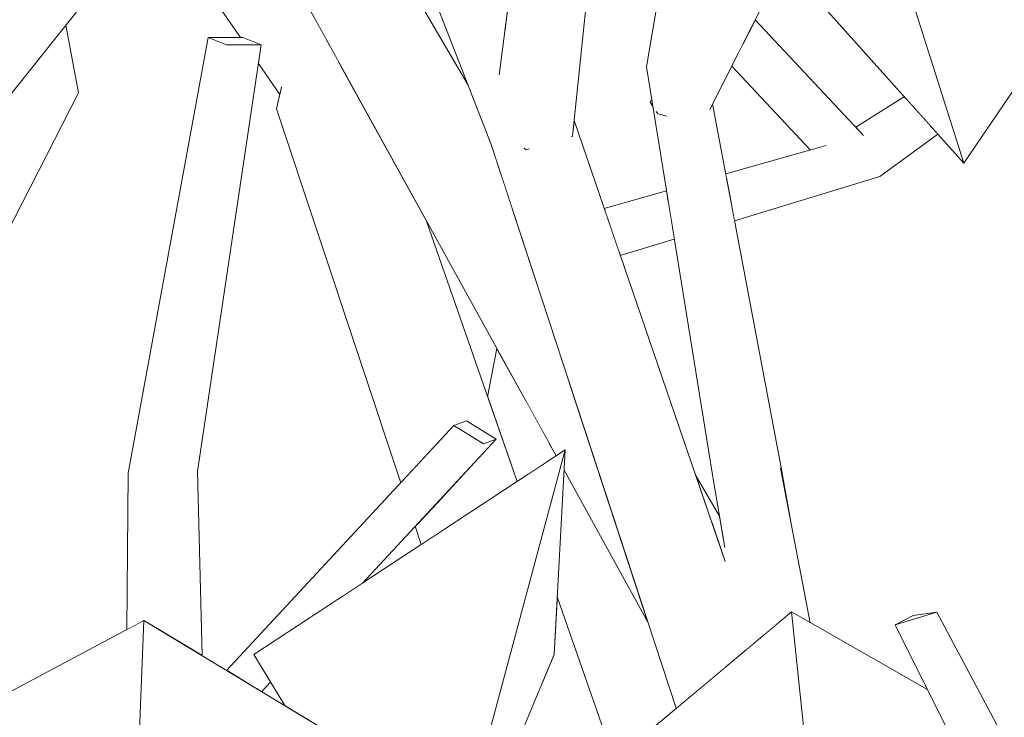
# Model space of a CAD drawing. Extents: x -289599 to -184549, y 66678 to 295474.
# Tile 313 of 656: x -263885 to -263785, y 72167 to 72238. Entities that reach past the tile are written whole.
import ezdxf

# ---------------------------------------------------------------- set-up
doc = ezdxf.new("R2010")
doc.units = 0
doc.header["$MEASUREMENT"] = 0
doc.linetypes.add('Wipeout_Contour', pattern=[1000, 0, -1000])
doc.layers.add('arch drzewa', color=8, linetype='Continuous')
doc.layers.add('arch drzewa_Nr_Pióra__4', color=8, linetype='Continuous', lineweight=9)

msp = doc.modelspace()

# ---------------------------------------------------------------- wipeouts: each hides what was drawn before it
at = {"color": 254, "linetype": 'Wipeout_Contour', "lineweight": 0, "ltscale": 962504.95701}
msp.add_wipeout([(-263899.03, 72213.97), (-263875.77, 72243.17), (-263899.3, 72265.7)], dxfattribs=at).dxf.layer = 'arch drzewa'
at = {"color": 254, "linetype": 'Wipeout_Contour', "lineweight": 0, "ltscale": 962203.699671}
msp.add_wipeout([(-263770.55, 72250.53), (-263800.49, 72259.06), (-263789.09, 72223.11)], dxfattribs=at).dxf.layer = 'arch drzewa'
at = {"color": 254, "linetype": 'Wipeout_Contour', "lineweight": 0, "ltscale": 1283092.197717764}
msp.add_wipeout([(-263841.02, 72196.41), (-263838.01, 72194.55), (-263836.72, 72195.02), (-263839.73, 72196.88)], dxfattribs=at).dxf.layer = 'arch drzewa'
at = {"color": 254, "linetype": 'Wipeout_Contour', "lineweight": 0, "ltscale": 962146.624065}
msp.add_wipeout([(-263773.85, 72143.64), (-263791.85, 72177.38), (-263796.08, 72176.11)], dxfattribs=at).dxf.layer = 'arch drzewa'
at = {"color": 254, "linetype": 'Wipeout_Contour', "lineweight": 0, "ltscale": 962415.108939}
msp.add_wipeout([(-263874.34, 72133.58), (-263897.43, 72163.28), (-263872.58, 72176.55)], dxfattribs=at).dxf.layer = 'arch drzewa'

# ---------------------------------------------------------------- next in the draw order: wipeouts: each hides what was drawn before it
at = {"color": 254, "linetype": 'Wipeout_Contour', "lineweight": 0, "ltscale": 962245.556031}
msp.add_wipeout([(-263813.61, 72250.53), (-263789.09, 72223.11), (-263800.49, 72259.06)], dxfattribs=at).dxf.layer = 'arch drzewa'
at = {"color": 254, "linetype": 'Wipeout_Contour', "lineweight": 0, "ltscale": 1283301.311097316}
msp.add_wipeout([(-263893.8, 72201.78), (-263879.26, 72230.3), (-263880.54, 72237.19), (-263888.03, 72227.77)], dxfattribs=at).dxf.layer = 'arch drzewa'
at = {"color": 254, "linetype": 'Wipeout_Contour', "lineweight": 0, "ltscale": 962368.949619}
msp.add_wipeout([(-263874.34, 72133.58), (-263872.58, 72176.55), (-263850.63, 72163.28)], dxfattribs=at).dxf.layer = 'arch drzewa'
at = {"color": 254, "linetype": 'Wipeout_Contour', "lineweight": 0, "ltscale": 962125.220403}
msp.add_wipeout([(-263796.08, 72176.11), (-263778.69, 72141.1), (-263773.85, 72143.64)], dxfattribs=at).dxf.layer = 'arch drzewa'

# ---------------------------------------------------------------- next in the draw order: linework, layer by layer
at = {"layer": 'arch drzewa_Nr_Pióra__4', "linetype": 'Continuous'}
msp.add_line((-263789.09, 72223.11), (-263770.55, 72250.53), dxfattribs=at)

# ---------------------------------------------------------------- next in the draw order: wipeouts: each hides what was drawn before it
at = {"color": 254, "linetype": 'Wipeout_Contour', "lineweight": 0, "ltscale": 1924656.001694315}
msp.add_wipeout([(-263861.38, 72173.08), (-263858.24, 72167.88), (-263850.63, 72163.28), (-263853.38, 72159.84), (-263843.33, 72143.2), (-263829.7, 72193.93)], dxfattribs=at).dxf.layer = 'arch drzewa'
at = {"color": 254, "linetype": 'Wipeout_Contour', "lineweight": 0, "ltscale": 1283194.526464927}
msp.add_wipeout([(-263870.98, 72192.45), (-263869.19, 72174.5), (-263866.64, 72172.96), (-263867.13, 72191.73)], dxfattribs=at).dxf.layer = 'arch drzewa'
at = {"color": 254, "linetype": 'Wipeout_Contour', "lineweight": 0, "ltscale": 962174.879272}
msp.add_wipeout([(-263796.08, 72176.11), (-263791.85, 72177.38), (-263794.27, 72177.05)], dxfattribs=at).dxf.layer = 'arch drzewa'

# ---------------------------------------------------------------- next in the draw order: wipeouts: each hides what was drawn before it
at = {"color": 254, "linetype": 'Wipeout_Contour', "lineweight": 0, "ltscale": 962410.814976}
msp.add_wipeout([(-263867.13, 72191.73), (-263860.65, 72235.16), (-263864.16, 72235.18)], dxfattribs=at).dxf.layer = 'arch drzewa'
at = {"color": 254, "linetype": 'Wipeout_Contour', "lineweight": 0, "ltscale": 962288.099493}
msp.add_wipeout([(-263829.7, 72193.93), (-263843.33, 72143.2), (-263830.81, 72173.08)], dxfattribs=at).dxf.layer = 'arch drzewa'
at = {"color": 254, "linetype": 'Wipeout_Contour', "lineweight": 0, "ltscale": 962398.82061}
msp.add_wipeout([(-263870.98, 72192.45), (-263870.6, 72175.35), (-263869.19, 72174.5)], dxfattribs=at).dxf.layer = 'arch drzewa'
at = {"color": 254, "linetype": 'Wipeout_Contour', "lineweight": 0, "ltscale": 1282891.011733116}
msp.add_wipeout([(-263806.66, 72177.41), (-263801.79, 72131.73), (-263785.09, 72153.99), (-263792.8, 72169.51)], dxfattribs=at).dxf.layer = 'arch drzewa'
at = {"color": 254, "linetype": 'Wipeout_Contour', "lineweight": 0, "ltscale": 1283150.010978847}
msp.add_wipeout([(-263860.02, 72170.83), (-263861.13, 72169.63), (-263860.58, 72169.3), (-263859.68, 72170.27)], dxfattribs=at).dxf.layer = 'arch drzewa'

# ---------------------------------------------------------------- next in the draw order: linework, layer by layer
at = {"layer": 'arch drzewa_Nr_Pióra__4', "linetype": 'Continuous'}
for p, q in [((-263791.85, 72177.38), (-263796.08, 72176.11)), ((-263794.27, 72177.05), (-263791.85, 72177.38)), ((-263773.85, 72143.64), (-263791.85, 72177.38)), ((-263796.08, 72176.11), (-263794.27, 72177.05)), ((-263778.69, 72141.1), (-263796.08, 72176.11))]:
    msp.add_line(p, q, dxfattribs=at)

# ---------------------------------------------------------------- next in the draw order: wipeouts: each hides what was drawn before it
at = {"color": 254, "linetype": 'Wipeout_Contour', "lineweight": 0, "ltscale": 1283105.236030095}
msp.add_wipeout([(-263838.01, 72194.55), (-263852.53, 72178.9), (-263850.33, 72180.35), (-263836.72, 72195.02)], dxfattribs=at).dxf.layer = 'arch drzewa'
at = {"color": 254, "linetype": 'Wipeout_Contour', "lineweight": 0, "ltscale": 962293.753749}
msp.add_wipeout([(-263830.97, 72193.09), (-263830.62, 72193.32), (-263830.89, 72193.8)], dxfattribs=at).dxf.layer = 'arch drzewa'
at = {"color": 254, "linetype": 'Wipeout_Contour', "lineweight": 0, "ltscale": 1604010.536010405}
msp.add_wipeout([(-263874.19, 72191.56), (-263872.88, 72176.39), (-263872.58, 72176.55), (-263870.6, 72175.35), (-263870.98, 72192.45)], dxfattribs=at).dxf.layer = 'arch drzewa'
at = {"color": 254, "linetype": 'Wipeout_Contour', "lineweight": 0, "ltscale": 962210.410234}
msp.add_wipeout([(-263801.79, 72131.73), (-263806.66, 72177.41), (-263825.36, 72161.78)], dxfattribs=at).dxf.layer = 'arch drzewa'

# ---------------------------------------------------------------- next in the draw order: wipeouts: each hides what was drawn before it
at = {"color": 254, "linetype": 'Wipeout_Contour', "lineweight": 0, "ltscale": 962410.066293}
msp.add_wipeout([(-263864.16, 72235.18), (-263870.98, 72192.45), (-263867.13, 72191.73)], dxfattribs=at).dxf.layer = 'arch drzewa'
at = {"color": 254, "linetype": 'Wipeout_Contour', "lineweight": 0, "ltscale": 1283060.54290078}
msp.add_wipeout([(-263831.34, 72194.62), (-263831.61, 72192.67), (-263830.97, 72193.09), (-263830.89, 72193.8)], dxfattribs=at).dxf.layer = 'arch drzewa'
at = {"color": 254, "linetype": 'Wipeout_Contour', "lineweight": 0, "ltscale": 962409.330601}
msp.add_wipeout([(-263874.19, 72191.56), (-263874.33, 72175.62), (-263872.88, 72176.39)], dxfattribs=at).dxf.layer = 'arch drzewa'
at = {"color": 254, "linetype": 'Wipeout_Contour', "lineweight": 0, "ltscale": 1603697.92030572}
msp.add_wipeout([(-263811.23, 72191.58), (-263807.53, 72176.68), (-263806.66, 72177.41), (-263804.76, 72176.32), (-263807.76, 72192.05)], dxfattribs=at).dxf.layer = 'arch drzewa'

# ---------------------------------------------------------------- next in the draw order: linework, layer by layer
at = {"layer": 'arch drzewa_Nr_Pióra__4', "linetype": 'Continuous'}
for p, q in [((-263792.8, 72169.51), (-263806.66, 72177.41)), ((-263806.66, 72177.41), (-263801.79, 72131.73)), ((-263897.43, 72163.28), (-263872.58, 72176.55)), ((-263872.58, 72176.55), (-263874.34, 72133.58))]:
    msp.add_line(p, q, dxfattribs=at)

# ---------------------------------------------------------------- next in the draw order: wipeouts: each hides what was drawn before it
at = {"color": 254, "linetype": 'Wipeout_Contour', "lineweight": 0, "ltscale": 962420.379727}
msp.add_wipeout([(-263870.98, 72192.45), (-263864.16, 72235.18), (-263866.03, 72235.93)], dxfattribs=at).dxf.layer = 'arch drzewa'
at = {"color": 254, "linetype": 'Wipeout_Contour', "lineweight": 0, "ltscale": 1283066.260584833}
msp.add_wipeout([(-263831.34, 72194.62), (-263833.73, 72198.94), (-263833.45, 72191.46), (-263831.61, 72192.67)], dxfattribs=at).dxf.layer = 'arch drzewa'
at = {"color": 254, "linetype": 'Wipeout_Contour', "lineweight": 0, "ltscale": 962221.962519}
msp.add_wipeout([(-263811.23, 72191.58), (-263808.35, 72176), (-263807.53, 72176.68)], dxfattribs=at).dxf.layer = 'arch drzewa'

# ---------------------------------------------------------------- next in the draw order: wipeouts: each hides what was drawn before it
at = {"color": 254, "linetype": 'Wipeout_Contour', "lineweight": 0, "ltscale": 962418.702146}
msp.add_wipeout([(-263866.03, 72235.93), (-263874.19, 72191.56), (-263870.98, 72192.45)], dxfattribs=at).dxf.layer = 'arch drzewa'
at = {"color": 254, "linetype": 'Wipeout_Contour', "lineweight": 0, "ltscale": 2245484.583454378}
msp.add_wipeout([(-263864.17, 72171.46), (-263861.13, 72169.63), (-263860.02, 72170.83), (-263861.38, 72173.08), (-263852.53, 72178.9), (-263838.01, 72194.55), (-263841.02, 72196.41)], dxfattribs=at).dxf.layer = 'arch drzewa'
at = {"color": 254, "linetype": 'Wipeout_Contour', "lineweight": 0, "ltscale": 1603715.856794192}
msp.add_wipeout([(-263814.68, 72191.37), (-263812.33, 72181.64), (-263809.43, 72175.1), (-263808.35, 72176), (-263811.23, 72191.58)], dxfattribs=at).dxf.layer = 'arch drzewa'
at = {"color": 254, "linetype": 'Wipeout_Contour', "lineweight": 0, "ltscale": 962223.350684}
msp.add_wipeout([(-263807.75, 72192.31), (-263807.76, 72192.05), (-263806.72, 72186.59)], dxfattribs=at).dxf.layer = 'arch drzewa'

# ---------------------------------------------------------------- next in the draw order: linework, layer by layer
at = {"layer": 'arch drzewa_Nr_Pióra__4', "linetype": 'Continuous'}
for p, q in [((-263874.33, 72175.62), (-263874.19, 72191.56)), ((-263866.64, 72172.96), (-263867.13, 72191.73)), ((-263858.24, 72167.88), (-263861.38, 72173.08)), ((-263860.58, 72169.3), (-263859.68, 72170.27))]:
    msp.add_line(p, q, dxfattribs=at)

# ---------------------------------------------------------------- next in the draw order: wipeouts: each hides what was drawn before it
at = {"color": 254, "linetype": 'Wipeout_Contour', "lineweight": 0, "ltscale": 1283226.596511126}
msp.add_wipeout([(-263862.52, 72235.91), (-263866.03, 72235.93), (-263864.16, 72235.18), (-263860.65, 72235.16)], dxfattribs=at).dxf.layer = 'arch drzewa'
at = {"color": 254, "linetype": 'Wipeout_Contour', "lineweight": 0, "ltscale": 2245310.196317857}
msp.add_wipeout([(-263817.62, 72233.23), (-263818.89, 72233.07), (-263807.76, 72192.05), (-263815.24, 72229.89), (-263818.29, 72231.81), (-263818.19, 72232), (-263817.78, 72232.85)], dxfattribs=at).dxf.layer = 'arch drzewa'
at = {"color": 254, "linetype": 'Wipeout_Contour', "lineweight": 0, "ltscale": 2887002.052310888}
msp.add_wipeout([(-263853.06, 72230.52), (-263840.15, 72196.72), (-263839.73, 72196.88), (-263836.72, 72195.02), (-263838.69, 72192.9), (-263837.2, 72188.99), (-263834.59, 72190.71), (-263843.82, 72217.23), (-263851.15, 72230.51)], dxfattribs=at).dxf.layer = 'arch drzewa'
at = {"color": 254, "linetype": 'Wipeout_Contour', "lineweight": 0, "ltscale": 962237.919339}
msp.add_wipeout([(-263814.68, 72191.37), (-263813.47, 72184.16), (-263812.33, 72181.64)], dxfattribs=at).dxf.layer = 'arch drzewa'
at = {"color": 254, "linetype": 'Wipeout_Contour', "lineweight": 0, "ltscale": 2565992.165770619}
msp.add_wipeout([(-263830.97, 72172.69), (-263813.15, 72126.02), (-263812.13, 72126.19), (-263823.85, 72159.86), (-263825.36, 72161.78), (-263824.71, 72162.32), (-263830.5, 72178.95), (-263830.81, 72173.08)], dxfattribs=at).dxf.layer = 'arch drzewa'

# ---------------------------------------------------------------- next in the draw order: wipeouts: each hides what was drawn before it
at = {"color": 254, "linetype": 'Wipeout_Contour', "lineweight": 0, "ltscale": 962250.293563}
msp.add_wipeout([(-263818.89, 72233.07), (-263811.23, 72191.58), (-263807.76, 72192.05)], dxfattribs=at).dxf.layer = 'arch drzewa'
at = {"color": 254, "linetype": 'Wipeout_Contour', "lineweight": 0, "ltscale": 1283121.21793057}
msp.add_wipeout([(-263853.06, 72230.52), (-263841.07, 72196.36), (-263841.02, 72196.41), (-263840.15, 72196.72)], dxfattribs=at).dxf.layer = 'arch drzewa'
at = {"color": 254, "linetype": 'Wipeout_Contour', "lineweight": 0, "ltscale": 1283085.210370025}
msp.add_wipeout([(-263838.69, 72192.9), (-263839.54, 72191.98), (-263838.24, 72188.3), (-263837.2, 72188.99)], dxfattribs=at).dxf.layer = 'arch drzewa'
at = {"color": 254, "linetype": 'Wipeout_Contour', "lineweight": 0, "ltscale": 1282984.120655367}
msp.add_wipeout([(-263831.95, 72170.36), (-263816.22, 72125.53), (-263813.15, 72126.02), (-263830.97, 72172.69)], dxfattribs=at).dxf.layer = 'arch drzewa'

# ---------------------------------------------------------------- next in the draw order: wipeouts: each hides what was drawn before it
at = {"color": 254, "linetype": 'Wipeout_Contour', "lineweight": 0, "ltscale": 2566086.122889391}
msp.add_wipeout([(-263821.43, 72232.94), (-263820.33, 72228.47), (-263819.33, 72229.93), (-263819.03, 72230.44), (-263819.51, 72227.95), (-263820.25, 72228.15), (-263811.23, 72191.58), (-263818.89, 72233.07)], dxfattribs=at).dxf.layer = 'arch drzewa'
at = {"color": 254, "linetype": 'Wipeout_Contour', "lineweight": 0, "ltscale": 2887134.268684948}
msp.add_wipeout([(-263859.08, 72228.65), (-263844.61, 72192.54), (-263841.07, 72196.36), (-263853.06, 72230.52), (-263854.9, 72229.95), (-263854.91, 72229.86), (-263854.83, 72229.76), (-263854.95, 72229.86), (-263855.03, 72229.91)], dxfattribs=at).dxf.layer = 'arch drzewa'
at = {"color": 254, "linetype": 'Wipeout_Contour', "lineweight": 0, "ltscale": 1603849.312654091}
msp.add_wipeout([(-263836.65, 72204.23), (-263837.59, 72199.33), (-263834.59, 72190.71), (-263833.45, 72191.46), (-263833.73, 72198.94)], dxfattribs=at).dxf.layer = 'arch drzewa'
at = {"color": 254, "linetype": 'Wipeout_Contour', "lineweight": 0, "ltscale": 1283091.974982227}
msp.add_wipeout([(-263842.92, 72188.33), (-263841.94, 72185.87), (-263838.24, 72188.3), (-263839.54, 72191.98)], dxfattribs=at).dxf.layer = 'arch drzewa'
at = {"color": 254, "linetype": 'Wipeout_Contour', "lineweight": 0, "ltscale": 1282989.529275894}
msp.add_wipeout([(-263833.88, 72165.76), (-263817.67, 72125.3), (-263816.22, 72125.53), (-263831.95, 72170.36)], dxfattribs=at).dxf.layer = 'arch drzewa'

# ---------------------------------------------------------------- next in the draw order: wipeouts: each hides what was drawn before it
at = {"color": 254, "linetype": 'Wipeout_Contour', "lineweight": 0, "ltscale": 962384.29058}
msp.add_wipeout([(-263853.06, 72230.52), (-263851.15, 72230.51), (-263852.58, 72233.11)], dxfattribs=at).dxf.layer = 'arch drzewa'
at = {"color": 254, "linetype": 'Wipeout_Contour', "lineweight": 0, "ltscale": 2245310.777108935}
msp.add_wipeout([(-263820.33, 72228.47), (-263821.43, 72232.94), (-263814.68, 72191.37), (-263811.23, 72191.58), (-263820.25, 72228.15), (-263820.27, 72228.15), (-263820.4, 72228.35)], dxfattribs=at).dxf.layer = 'arch drzewa'
at = {"color": 254, "linetype": 'Wipeout_Contour', "lineweight": 0, "ltscale": 962357.969963}
msp.add_wipeout([(-263859.08, 72228.65), (-263846.43, 72190.58), (-263844.61, 72192.54)], dxfattribs=at).dxf.layer = 'arch drzewa'
at = {"color": 254, "linetype": 'Wipeout_Contour', "lineweight": 0, "ltscale": 1283100.636612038}
msp.add_wipeout([(-263842.92, 72188.33), (-263844.95, 72186.14), (-263844.34, 72184.29), (-263841.94, 72185.87)], dxfattribs=at).dxf.layer = 'arch drzewa'

# ---------------------------------------------------------------- next in the draw order: wipeouts: each hides what was drawn before it
at = {"color": 254, "linetype": 'Wipeout_Contour', "lineweight": 0, "ltscale": 1283052.633335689}
msp.add_wipeout([(-263811.27, 72280.72), (-263818.89, 72233.07), (-263817.62, 72233.23), (-263815.43, 72238.6)], dxfattribs=at).dxf.layer = 'arch drzewa'
at = {"color": 254, "linetype": 'Wipeout_Contour', "lineweight": 0, "ltscale": 962387.138006}
msp.add_wipeout([(-263853.06, 72230.52), (-263852.58, 72233.11), (-263852.79, 72233.49)], dxfattribs=at).dxf.layer = 'arch drzewa'
at = {"color": 254, "linetype": 'Wipeout_Contour', "lineweight": 0, "ltscale": 962398.52834}
msp.add_wipeout([(-263859.08, 72228.65), (-263855.03, 72229.91), (-263858.6, 72230.81)], dxfattribs=at).dxf.layer = 'arch drzewa'
at = {"color": 254, "linetype": 'Wipeout_Contour', "lineweight": 0, "ltscale": 962292.068689}
msp.add_wipeout([(-263820.89, 72229.58), (-263821.03, 72229.33), (-263820.79, 72228.95)], dxfattribs=at).dxf.layer = 'arch drzewa'
at = {"color": 254, "linetype": 'Wipeout_Contour', "lineweight": 0, "ltscale": 962287.874771}
msp.add_wipeout([(-263820.27, 72228.15), (-263819.51, 72227.95), (-263819.03, 72230.44)], dxfattribs=at).dxf.layer = 'arch drzewa'
at = {"color": 254, "linetype": 'Wipeout_Contour', "lineweight": 0, "ltscale": 962257.745829}
msp.add_wipeout([(-263814.98, 72228.59), (-263807.75, 72192.31), (-263814.69, 72229.15)], dxfattribs=at).dxf.layer = 'arch drzewa'
at = {"color": 254, "linetype": 'Wipeout_Contour', "lineweight": 0, "ltscale": 1283043.546515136}
msp.add_wipeout([(-263824.2, 72214.07), (-263824.08, 72213.71), (-263818.58, 72215.39), (-263818.77, 72216.52)], dxfattribs=at).dxf.layer = 'arch drzewa'

# ---------------------------------------------------------------- next in the draw order: wipeouts: each hides what was drawn before it
at = {"color": 254, "linetype": 'Wipeout_Contour', "lineweight": 0, "ltscale": 962300.037105}
msp.add_wipeout([(-263818.89, 72233.07), (-263811.27, 72280.72), (-263813.11, 72280.79)], dxfattribs=at).dxf.layer = 'arch drzewa'
at = {"color": 254, "linetype": 'Wipeout_Contour', "lineweight": 0, "ltscale": 1603983.989317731}
msp.add_wipeout([(-263854.13, 72235.39), (-263854.9, 72229.95), (-263853.06, 72230.52), (-263852.79, 72233.49), (-263854.03, 72235.73)], dxfattribs=at).dxf.layer = 'arch drzewa'
at = {"color": 254, "linetype": 'Wipeout_Contour', "lineweight": 0, "ltscale": 962288.503125}
msp.add_wipeout([(-263820.27, 72228.15), (-263819.03, 72230.44), (-263819.33, 72229.93)], dxfattribs=at).dxf.layer = 'arch drzewa'
at = {"color": 254, "linetype": 'Wipeout_Contour', "lineweight": 0, "ltscale": 1283000.219620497}
msp.add_wipeout([(-263814.98, 72228.58), (-263807.76, 72192.05), (-263807.75, 72192.31), (-263814.98, 72228.59)], dxfattribs=at).dxf.layer = 'arch drzewa'
at = {"color": 254, "linetype": 'Wipeout_Contour', "lineweight": 0, "ltscale": 1283047.526364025}
msp.add_wipeout([(-263819.22, 72219.32), (-263825.36, 72217.46), (-263824.2, 72214.07), (-263818.77, 72216.52)], dxfattribs=at).dxf.layer = 'arch drzewa'

# ---------------------------------------------------------------- next in the draw order: linework, layer by layer
at = {"layer": 'arch drzewa_Nr_Pióra__4', "linetype": 'Continuous'}
for p, q in [((-263804.76, 72176.32), (-263807.76, 72192.05)), ((-263806.72, 72186.59), (-263807.75, 72192.31))]:
    msp.add_line(p, q, dxfattribs=at)

# ---------------------------------------------------------------- next in the draw order: wipeouts: each hides what was drawn before it
at = {"color": 254, "linetype": 'Wipeout_Contour', "lineweight": 0, "ltscale": 1283059.989534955}
msp.add_wipeout([(-263813.11, 72280.79), (-263821.43, 72232.94), (-263818.9, 72233.07), (-263818.89, 72233.09)], dxfattribs=at).dxf.layer = 'arch drzewa'
at = {"color": 254, "linetype": 'Wipeout_Contour', "lineweight": 0, "ltscale": 1604048.37858122}
msp.add_wipeout([(-263878.86, 72262.52), (-263854.13, 72235.39), (-263854.03, 72235.73), (-263855.15, 72237.75), (-263874.81, 72264.24)], dxfattribs=at).dxf.layer = 'arch drzewa'
at = {"color": 254, "linetype": 'Wipeout_Contour', "lineweight": 0, "ltscale": 1283051.260409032}
msp.add_wipeout([(-263820.33, 72228.47), (-263820.4, 72228.35), (-263820.27, 72228.15), (-263819.33, 72229.93)], dxfattribs=at).dxf.layer = 'arch drzewa'
at = {"color": 254, "linetype": 'Wipeout_Contour', "lineweight": 0, "ltscale": 1282987.55457345}
msp.add_wipeout([(-263812.82, 72219.19), (-263812.45, 72217.26), (-263797.66, 72221.78), (-263798.75, 72225.52)], dxfattribs=at).dxf.layer = 'arch drzewa'
at = {"color": 254, "linetype": 'Wipeout_Contour', "lineweight": 0, "ltscale": 1283050.622789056}
msp.add_wipeout([(-263819.26, 72219.57), (-263825.39, 72217.54), (-263825.36, 72217.46), (-263819.22, 72219.32)], dxfattribs=at).dxf.layer = 'arch drzewa'

# ---------------------------------------------------------------- next in the draw order: linework, layer by layer
at = {"layer": 'arch drzewa_Nr_Pióra__4', "linetype": 'Continuous'}
msp.add_line((-263820.27, 72228.15), (-263820.43, 72228.39), dxfattribs=at)

# ---------------------------------------------------------------- next in the draw order: wipeouts: each hides what was drawn before it
at = {"color": 254, "linetype": 'Wipeout_Contour', "lineweight": 0, "ltscale": 962423.51337}
msp.add_wipeout([(-263878.86, 72262.52), (-263854.91, 72229.86), (-263854.13, 72235.39)], dxfattribs=at).dxf.layer = 'arch drzewa'
at = {"color": 254, "linetype": 'Wipeout_Contour', "lineweight": 0, "ltscale": 1283026.500303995}
msp.add_wipeout([(-263815.04, 72228.86), (-263814.98, 72228.58), (-263807.38, 72243.56), (-263808.59, 72244.92)], dxfattribs=at).dxf.layer = 'arch drzewa'
at = {"color": 254, "linetype": 'Wipeout_Contour', "lineweight": 0, "ltscale": 962210.911706}
msp.add_wipeout([(-263792.52, 72226.94), (-263797.66, 72221.78), (-263791.75, 72226.08)], dxfattribs=at).dxf.layer = 'arch drzewa'
at = {"color": 254, "linetype": 'Wipeout_Contour', "lineweight": 0, "ltscale": 962249.220185}
msp.add_wipeout([(-263813.18, 72221.15), (-263812.82, 72219.19), (-263798.75, 72225.52)], dxfattribs=at).dxf.layer = 'arch drzewa'
at = {"color": 254, "linetype": 'Wipeout_Contour', "lineweight": 0, "ltscale": 1283051.691417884}
msp.add_wipeout([(-263825.71, 72218.49), (-263825.39, 72217.54), (-263819.26, 72219.57), (-263819.38, 72220.3)], dxfattribs=at).dxf.layer = 'arch drzewa'

# ---------------------------------------------------------------- next in the draw order: wipeouts: each hides what was drawn before it
at = {"color": 254, "linetype": 'Wipeout_Contour', "lineweight": 0, "ltscale": 1283252.445527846}
msp.add_wipeout([(-263878.86, 72262.52), (-263880.64, 72261.77), (-263854.95, 72229.86), (-263854.83, 72229.76)], dxfattribs=at).dxf.layer = 'arch drzewa'
at = {"color": 254, "linetype": 'Wipeout_Contour', "lineweight": 0, "ltscale": 1603792.749668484}
msp.add_wipeout([(-263818.29, 72231.81), (-263815.24, 72229.89), (-263815.04, 72228.86), (-263808.59, 72244.92), (-263810.21, 72246.73)], dxfattribs=at).dxf.layer = 'arch drzewa'
at = {"color": 254, "linetype": 'Wipeout_Contour', "lineweight": 0, "ltscale": 1924485.113445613}
msp.add_wipeout([(-263803.15, 72224.92), (-263813.26, 72221.56), (-263813.18, 72221.15), (-263798.75, 72225.52), (-263800.83, 72225.25), (-263802, 72224.98)], dxfattribs=at).dxf.layer = 'arch drzewa'

# ---------------------------------------------------------------- next in the draw order: wipeouts: each hides what was drawn before it
at = {"color": 254, "linetype": 'Wipeout_Contour', "lineweight": 0, "ltscale": 2887247.165038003}
msp.add_wipeout([(-263854.95, 72229.86), (-263880.64, 72261.77), (-263862.76, 72235.91), (-263862.52, 72235.91), (-263860.65, 72235.16), (-263860.93, 72233.27), (-263858.75, 72230.11), (-263858.6, 72230.81), (-263855.03, 72229.91)], dxfattribs=at).dxf.layer = 'arch drzewa'
at = {"color": 254, "linetype": 'Wipeout_Contour', "lineweight": 0, "ltscale": 1283040.013529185}
msp.add_wipeout([(-263817.78, 72232.85), (-263818.19, 72232), (-263810.21, 72246.73), (-263810.33, 72246.86)], dxfattribs=at).dxf.layer = 'arch drzewa'
at = {"color": 254, "linetype": 'Wipeout_Contour', "lineweight": 0, "ltscale": 1282955.008484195}
msp.add_wipeout([(-263798.75, 72225.52), (-263797.66, 72221.78), (-263792.52, 72226.94), (-263794.13, 72228.74)], dxfattribs=at).dxf.layer = 'arch drzewa'
at = {"color": 254, "linetype": 'Wipeout_Contour', "lineweight": 0, "ltscale": 962254.529762}
msp.add_wipeout([(-263813.35, 72222.02), (-263813.26, 72221.56), (-263802.99, 72224.97)], dxfattribs=at).dxf.layer = 'arch drzewa'

# ---------------------------------------------------------------- next in the draw order: linework, layer by layer
at = {"layer": 'arch drzewa_Nr_Pióra__4', "linetype": 'Continuous'}
for p, q in [((-263862.76, 72235.91), (-263880.64, 72261.77)), ((-263899.03, 72213.97), (-263875.77, 72243.17)), ((-263879.26, 72230.3), (-263880.54, 72237.19)), ((-263874.19, 72191.56), (-263866.03, 72235.93)), ((-263864.16, 72235.18), (-263866.03, 72235.93)), ((-263866.03, 72235.93), (-263862.52, 72235.91)), ((-263862.52, 72235.91), (-263860.65, 72235.16)), ((-263867.13, 72191.73), (-263860.65, 72235.16)), ((-263860.65, 72235.16), (-263864.16, 72235.18)), ((-263893.8, 72201.78), (-263879.26, 72230.3))]:
    msp.add_line(p, q, dxfattribs=at)

# ---------------------------------------------------------------- next in the draw order: wipeouts: each hides what was drawn before it
at = {"color": 254, "linetype": 'Wipeout_Contour', "lineweight": 0, "ltscale": 1603952.871414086}
msp.add_wipeout([(-263850.19, 72272.66), (-263855.41, 72271.71), (-263835.82, 72236.61), (-263835.69, 72237.6), (-263835.52, 72238.88)], dxfattribs=at).dxf.layer = 'arch drzewa'
at = {"color": 254, "linetype": 'Wipeout_Contour', "lineweight": 0, "ltscale": 2245320.397973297}
msp.add_wipeout([(-263815.43, 72238.6), (-263817.78, 72232.85), (-263810.33, 72246.86), (-263810.56, 72247.12), (-263810.79, 72247.27), (-263814.91, 72240.06), (-263815.01, 72239.63)], dxfattribs=at).dxf.layer = 'arch drzewa'
at = {"color": 254, "linetype": 'Wipeout_Contour', "lineweight": 0, "ltscale": 962218.271425}
msp.add_wipeout([(-263794.38, 72229.02), (-263798.75, 72225.52), (-263794.13, 72228.74)], dxfattribs=at).dxf.layer = 'arch drzewa'

# ---------------------------------------------------------------- next in the draw order: wipeouts: each hides what was drawn before it
at = {"color": 254, "linetype": 'Wipeout_Contour', "lineweight": 0, "ltscale": 1924447.461256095}
msp.add_wipeout([(-263800.83, 72225.25), (-263798.75, 72225.52), (-263794.38, 72229.02), (-263795.16, 72229.9), (-263800.11, 72226.79), (-263799.34, 72225.96)], dxfattribs=at).dxf.layer = 'arch drzewa'

# ---------------------------------------------------------------- next in the draw order: linework, layer by layer
at = {"layer": 'arch drzewa_Nr_Pióra__4', "linetype": 'Continuous'}
msp.add_line((-263797.66, 72221.78), (-263791.75, 72226.08), dxfattribs=at)

# ---------------------------------------------------------------- next in the draw order: wipeouts: each hides what was drawn before it
at = {"color": 254, "linetype": 'Wipeout_Contour', "lineweight": 0, "ltscale": 1603742.838866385}
msp.add_wipeout([(-263810.34, 72237.72), (-263811.6, 72235.24), (-263802, 72224.98), (-263800.83, 72225.25), (-263799.34, 72225.96)], dxfattribs=at).dxf.layer = 'arch drzewa'

# ---------------------------------------------------------------- next in the draw order: linework, layer by layer
at = {"layer": 'arch drzewa_Nr_Pióra__4', "linetype": 'Continuous'}
for p, q in [((-263800.49, 72259.06), (-263789.09, 72223.11)), ((-263800.11, 72226.79), (-263795.16, 72229.9))]:
    msp.add_line(p, q, dxfattribs=at)

# ---------------------------------------------------------------- next in the draw order: wipeouts: each hides what was drawn before it
at = {"color": 254, "linetype": 'Wipeout_Contour', "lineweight": 0, "ltscale": 1924496.849233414}
msp.add_wipeout([(-263811.6, 72235.24), (-263812.74, 72233), (-263804.76, 72224.47), (-263802.99, 72224.97), (-263803.15, 72224.92), (-263802, 72224.98)], dxfattribs=at).dxf.layer = 'arch drzewa'

# ---------------------------------------------------------------- next in the draw order: linework, layer by layer
at = {"layer": 'arch drzewa_Nr_Pióra__4', "linetype": 'Continuous'}
for p, q in [((-263814.98, 72228.58), (-263807.38, 72243.56)), ((-263799.31, 72225.93), (-263810.34, 72237.72))]:
    msp.add_line(p, q, dxfattribs=at)

# ---------------------------------------------------------------- next in the draw order: wipeouts: each hides what was drawn before it
at = {"color": 254, "linetype": 'Wipeout_Contour', "lineweight": 0, "ltscale": 2886908.900102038}
msp.add_wipeout([(-263834.03, 72225.52), (-263837.22, 72225.01), (-263813.5, 72171.69), (-263811.26, 72173.57), (-263830, 72226.17), (-263832.77, 72225.72), (-263833.51, 72224.53), (-263833.65, 72224.49), (-263833.76, 72224.56)], dxfattribs=at).dxf.layer = 'arch drzewa'

# ---------------------------------------------------------------- next in the draw order: wipeouts: each hides what was drawn before it
at = {"color": 254, "linetype": 'Wipeout_Contour', "lineweight": 0, "ltscale": 962267.65316}
msp.add_wipeout([(-263837.22, 72225.01), (-263818.4, 72167.6), (-263813.5, 72171.69)], dxfattribs=at).dxf.layer = 'arch drzewa'

# ---------------------------------------------------------------- next in the draw order: linework, layer by layer
at = {"layer": 'arch drzewa_Nr_Pióra__4', "linetype": 'Continuous'}
msp.add_line((-263843.33, 72143.2), (-263830.81, 72173.08), dxfattribs=at)

# ---------------------------------------------------------------- next in the draw order: wipeouts: each hides what was drawn before it
at = {"color": 254, "linetype": 'Wipeout_Contour', "lineweight": 0, "ltscale": 1603923.317398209}
msp.add_wipeout([(-263855.41, 72271.71), (-263837.22, 72225.01), (-263834.03, 72225.52), (-263836.4, 72232.34), (-263835.82, 72236.61)], dxfattribs=at).dxf.layer = 'arch drzewa'
at = {"color": 254, "linetype": 'Wipeout_Contour', "lineweight": 0, "ltscale": 2245345.548473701}
msp.add_wipeout([(-263830, 72226.17), (-263813.26, 72179.85), (-263813.5, 72182.78), (-263828.78, 72227.46), (-263828.94, 72225.87), (-263829.04, 72225.84), (-263829.58, 72226.71)], dxfattribs=at).dxf.layer = 'arch drzewa'

# ---------------------------------------------------------------- next in the draw order: linework, layer by layer
at = {"layer": 'arch drzewa_Nr_Pióra__4', "linetype": 'Continuous'}
msp.add_line((-263819.37, 72227.92), (-263820.27, 72228.15), dxfattribs=at)

# ---------------------------------------------------------------- next in the draw order: wipeouts: each hides what was drawn before it
at = {"color": 254, "linetype": 'Wipeout_Contour', "lineweight": 0, "ltscale": 1603741.805517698}
msp.add_wipeout([(-263813.26, 72179.85), (-263830, 72226.17), (-263811.26, 72173.57), (-263811.12, 72173.69), (-263812.53, 72177.64)], dxfattribs=at).dxf.layer = 'arch drzewa'

# ---------------------------------------------------------------- next in the draw order: linework, layer by layer
at = {"layer": 'arch drzewa_Nr_Pióra__4', "linetype": 'Continuous'}
for p, q in [((-263789.09, 72223.11), (-263813.61, 72250.53)), ((-263804.76, 72224.47), (-263812.74, 72233)), ((-263807.75, 72192.31), (-263814.69, 72229.15)), ((-263813.35, 72222.02), (-263803.13, 72224.93)), ((-263812.45, 72217.26), (-263797.66, 72221.78))]:
    msp.add_line(p, q, dxfattribs=at)

# ---------------------------------------------------------------- next in the draw order: wipeouts: each hides what was drawn before it
at = {"color": 254, "linetype": 'Wipeout_Contour', "lineweight": 0, "ltscale": 2566231.352878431}
msp.add_wipeout([(-263828.83, 72269.93), (-263828.94, 72225.87), (-263824.32, 72270.75), (-263827.09, 72270.25), (-263827.12, 72270.16), (-263827.26, 72270.08), (-263827.37, 72270.13), (-263827.36, 72270.2)], dxfattribs=at).dxf.layer = 'arch drzewa'
at = {"color": 254, "linetype": 'Wipeout_Contour', "lineweight": 0, "ltscale": 962318.840275}
msp.add_wipeout([(-263830.95, 72228.36), (-263831.1, 72228.14), (-263830, 72226.17)], dxfattribs=at).dxf.layer = 'arch drzewa'
at = {"color": 254, "linetype": 'Wipeout_Contour', "lineweight": 0, "ltscale": 1282990.797814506}
msp.add_wipeout([(-263816.45, 72191.42), (-263814.87, 72186.78), (-263813.57, 72184.75), (-263813.98, 72187.17)], dxfattribs=at).dxf.layer = 'arch drzewa'

# ---------------------------------------------------------------- next in the draw order: wipeouts: each hides what was drawn before it
at = {"color": 254, "linetype": 'Wipeout_Contour', "lineweight": 0, "ltscale": 962320.219836}
msp.add_wipeout([(-263831.1, 72228.14), (-263832.77, 72225.72), (-263830, 72226.17)], dxfattribs=at).dxf.layer = 'arch drzewa'
at = {"color": 254, "linetype": 'Wipeout_Contour', "lineweight": 0, "ltscale": 3207437.136971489}
msp.add_wipeout([(-263813.57, 72184.75), (-263814.87, 72186.78), (-263813.5, 72182.78), (-263813.26, 72179.85), (-263812.53, 72177.64), (-263812.39, 72177.24), (-263810.57, 72174.14), (-263809.43, 72175.1), (-263812.33, 72181.64), (-263813.47, 72184.16)], dxfattribs=at).dxf.layer = 'arch drzewa'

# ---------------------------------------------------------------- next in the draw order: linework, layer by layer
at = {"layer": 'arch drzewa_Nr_Pióra__4', "linetype": 'Continuous'}
for p, q in [((-263813.98, 72187.17), (-263816.45, 72191.42)), ((-263813.44, 72183.98), (-263814.68, 72191.37))]:
    msp.add_line(p, q, dxfattribs=at)

# ---------------------------------------------------------------- next in the draw order: wipeouts: each hides what was drawn before it
at = {"color": 254, "linetype": 'Wipeout_Contour', "lineweight": 0, "ltscale": 1283090.523881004}
msp.add_wipeout([(-263830.95, 72228.36), (-263830, 72226.17), (-263829.58, 72226.71), (-263830.94, 72228.37)], dxfattribs=at).dxf.layer = 'arch drzewa'
at = {"color": 254, "linetype": 'Wipeout_Contour', "lineweight": 0, "ltscale": 1282964.659334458}
msp.add_wipeout([(-263812.39, 72177.24), (-263811.12, 72173.71), (-263811.11, 72173.69), (-263810.57, 72174.14)], dxfattribs=at).dxf.layer = 'arch drzewa'

# ---------------------------------------------------------------- next in the draw order: wipeouts: each hides what was drawn before it
at = {"color": 254, "linetype": 'Wipeout_Contour', "lineweight": 0, "ltscale": 2566193.544800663}
msp.add_wipeout([(-263833.65, 72224.49), (-263833.51, 72224.53), (-263832.77, 72225.72), (-263830.94, 72228.37), (-263829.58, 72226.71), (-263829.04, 72225.84), (-263828.94, 72225.87), (-263828.83, 72269.93)], dxfattribs=at).dxf.layer = 'arch drzewa'

# ---------------------------------------------------------------- next in the draw order: wipeouts: each hides what was drawn before it
at = {"color": 254, "linetype": 'Wipeout_Contour', "lineweight": 0, "ltscale": 962341.538387}
msp.add_wipeout([(-263833.65, 72224.49), (-263828.83, 72269.93), (-263831.08, 72272.09)], dxfattribs=at).dxf.layer = 'arch drzewa'

# ---------------------------------------------------------------- next in the draw order: wipeouts: each hides what was drawn before it
at = {"color": 254, "linetype": 'Wipeout_Contour', "lineweight": 0, "ltscale": 1603890.047514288}
msp.add_wipeout([(-263831.08, 72272.09), (-263836.4, 72232.34), (-263834.03, 72225.52), (-263833.76, 72224.56), (-263833.65, 72224.49)], dxfattribs=at).dxf.layer = 'arch drzewa'

# ---------------------------------------------------------------- next in the draw order: wipeouts: each hides what was drawn before it
at = {"color": 254, "linetype": 'Wipeout_Contour', "lineweight": 0, "ltscale": 1603933.943524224}
msp.add_wipeout([(-263850.25, 72249.36), (-263853.47, 72247.23), (-263835.04, 72218.37), (-263837.22, 72225.01), (-263839.58, 72231.08)], dxfattribs=at).dxf.layer = 'arch drzewa'

# ---------------------------------------------------------------- next in the draw order: wipeouts: each hides what was drawn before it
at = {"color": 254, "linetype": 'Wipeout_Contour', "lineweight": 0, "ltscale": 962346.999817}
msp.add_wipeout([(-263853.47, 72247.23), (-263833.16, 72212.63), (-263835.04, 72218.37)], dxfattribs=at).dxf.layer = 'arch drzewa'

# ---------------------------------------------------------------- next in the draw order: wipeouts: each hides what was drawn before it
at = {"color": 254, "linetype": 'Wipeout_Contour', "lineweight": 0, "ltscale": 1283142.37966734}
msp.add_wipeout([(-263853.47, 72247.23), (-263859.61, 72245.85), (-263829.23, 72200.65), (-263833.16, 72212.63)], dxfattribs=at).dxf.layer = 'arch drzewa'

# ---------------------------------------------------------------- next in the draw order: wipeouts: each hides what was drawn before it
at = {"color": 254, "linetype": 'Wipeout_Contour', "lineweight": 0, "ltscale": 1924614.068250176}
msp.add_wipeout([(-263859.61, 72245.85), (-263830.62, 72193.32), (-263829.7, 72193.93), (-263829.81, 72191.84), (-263821.27, 72176.37), (-263829.23, 72200.65)], dxfattribs=at).dxf.layer = 'arch drzewa'

# ---------------------------------------------------------------- next in the draw order: linework, layer by layer
at = {"layer": 'arch drzewa_Nr_Pióra__4', "linetype": 'Continuous'}
for p, q in [((-263821.43, 72232.94), (-263813.11, 72280.79)), ((-263837.22, 72225.01), (-263855.41, 72271.71)), ((-263836.43, 72232.12), (-263831.08, 72272.09)), ((-263828.94, 72225.87), (-263824.32, 72270.75)), ((-263839.58, 72231.08), (-263850.25, 72249.36)), ((-263830.62, 72193.32), (-263859.61, 72245.85)), ((-263858.75, 72230.11), (-263860.93, 72233.27)), ((-263814.68, 72191.37), (-263821.43, 72232.94)), ((-263859.08, 72228.65), (-263858.58, 72230.9)), ((-263821.03, 72229.33), (-263820.89, 72229.58)), ((-263846.43, 72190.58), (-263859.08, 72228.65)), ((-263820.79, 72228.95), (-263821.03, 72229.33)), ((-263813.42, 72182.55), (-263828.78, 72227.46)), ((-263828.94, 72225.87), (-263829.08, 72225.83)), ((-263818.4, 72167.6), (-263837.22, 72225.01)), ((-263833.65, 72224.49), (-263833.88, 72224.65)), ((-263833.36, 72224.58), (-263833.65, 72224.49)), ((-263825.71, 72218.49), (-263819.38, 72220.3)), ((-263834.59, 72190.71), (-263843.82, 72217.23)), ((-263824.08, 72213.71), (-263818.58, 72215.39)), ((-263837.59, 72199.33), (-263836.65, 72204.23)), ((-263864.17, 72171.46), (-263841.02, 72196.41)), ((-263841.02, 72196.41), (-263839.73, 72196.88)), ((-263838.01, 72194.55), (-263841.02, 72196.41)), ((-263839.73, 72196.88), (-263836.72, 72195.02)), ((-263850.33, 72180.35), (-263836.72, 72195.02)), ((-263836.72, 72195.02), (-263838.01, 72194.55)), ((-263861.38, 72173.08), (-263829.7, 72193.93)), ((-263829.7, 72193.93), (-263843.33, 72143.2)), ((-263830.81, 72173.08), (-263829.7, 72193.93)), ((-263821.27, 72176.37), (-263829.81, 72191.84)), ((-263844.34, 72184.29), (-263844.95, 72186.14)), ((-263824.71, 72162.32), (-263830.5, 72178.95)), ((-263825.36, 72161.78), (-263806.66, 72177.41)), ((-263850.63, 72163.28), (-263872.58, 72176.55))]:
    msp.add_line(p, q, dxfattribs=at)

doc.saveas('drawing.dxf')
